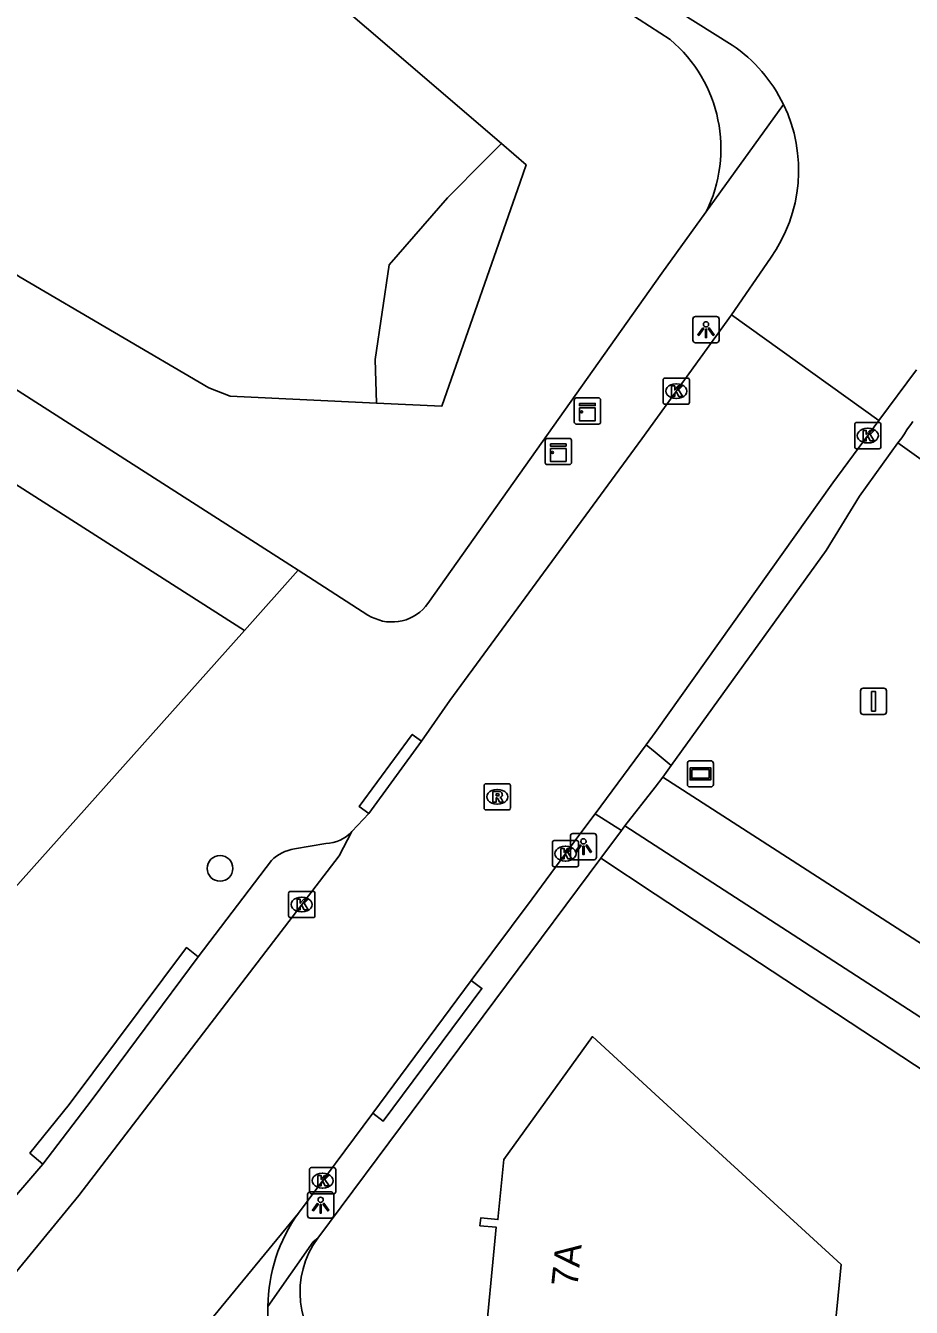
# Model space of a CAD drawing. Extents: x 162398 to 163643, y 386453 to 387397.
# Drawn here: x 162976.02 to 163009.76, y 386684.22 to 386733.04 of the extents above; entities that cross this region are included whole.
import ezdxf

# ---------------------------------------------------------------- set-up
doc = ezdxf.new("R2010")
doc.units = 0
for name, color, linetype in [('IMGEO_Boom', 7, 'Continuous'), ('IMGEO_Groenvoorziening', 7, 'Continuous'), ('IMGEO_Kast', 7, 'Continuous'), ('IMGEO_Kolk', 7, 'Continuous'), ('IMGEO_Lichtpunt', 7, 'Continuous'), ('IMGEO_Pand', 7, 'Continuous'), ('IMGEO_Pand_nummerreeks', 7, 'Continuous'), ('IMGEO_Rijbaan_lokaal_gesloten', 7, 'Continuous'), ('IMGEO_Rijbaan_lokaal_open', 7, 'Continuous'), ('IMGEO_Rioolput', 7, 'Continuous'), ('IMGEO_Verkeersbordpaal', 7, 'Continuous'), ('IMGEO_Verklikker', 7, 'Continuous'), ('IMGEO_Voetpad_gesloten', 7, 'Continuous'), ('IMGEO_Voetpad_open', 7, 'Continuous')]:
    doc.layers.add(name, color=color, linetype=linetype)

msp = doc.modelspace()

# ---------------------------------------------------------------- linework, layer by layer
at = {"layer": 'IMGEO_Boom'}
msp.add_circle((162983.426, 386700.942), 0.489, dxfattribs=at)
at = {"layer": 'IMGEO_Groenvoorziening'}
for points in [[(162983.862, 386737.372), (162994.149, 386728.544)], [(162994.149, 386728.544), (162993.53, 386727.923), (162992.093, 386726.479), (162989.863, 386723.93), (162989.332, 386720.317), (162989.383, 386718.664)], [(162994.149, 386728.544), (162995.085, 386727.741), (162994.853, 386727.076), (162991.88, 386718.546), (162989.383, 386718.664)], [(162989.383, 386718.664), (162983.806, 386718.926), (162982.995, 386719.246), (162975.81, 386723.457), (162974.555, 386724.265)], [(163032.648, 386678.484), (163000, 386699.965), (162997.926, 386701.329)]]:
    msp.add_lwpolyline(points, dxfattribs=at)
at = {"layer": 'IMGEO_Kast'}
for p, q in [((162996.921, 386717.937), (162996.921, 386718.778)), ((162996.921, 386718.778), (162996.921, 386717.937)), ((162996.996, 386718.862), (162997.837, 386718.862)), ((162997.837, 386718.862), (162996.996, 386718.862)), ((162997.921, 386718.787), (162997.921, 386717.946)), ((162997.921, 386717.946), (162997.921, 386718.787)), ((162997.846, 386717.862), (162997.005, 386717.862)), ((162997.005, 386717.862), (162997.846, 386717.862)), ((162995.888, 386717.318), (162996.729, 386717.318)), ((162996.729, 386717.318), (162995.888, 386717.318)), ((162995.813, 386716.393), (162995.813, 386717.234)), ((162995.813, 386717.234), (162995.813, 386716.393)), ((162996.813, 386717.243), (162996.813, 386716.402)), ((162996.813, 386716.402), (162996.813, 386717.243)), ((162996.738, 386716.318), (162995.897, 386716.318)), ((162995.897, 386716.318), (162996.738, 386716.318))]:
    msp.add_line(p, q, dxfattribs=at)
for points in [[(162997.116, 386718.652), (162997.716, 386718.652), (162997.716, 386718.567), (162997.116, 386718.567), (162997.116, 386718.652)], [(162997.116, 386718.477), (162997.716, 386718.477), (162997.716, 386717.988), (162997.116, 386717.988), (162997.116, 386718.477)], [(162996.008, 386717.108), (162996.608, 386717.108), (162996.608, 386717.023), (162996.008, 386717.023), (162996.008, 386717.108)], [(162996.008, 386716.933), (162996.608, 386716.933), (162996.608, 386716.444), (162996.008, 386716.444), (162996.008, 386716.933)]]:
    msp.add_lwpolyline(points, dxfattribs=at)
for centre in [(162997.2, 386718.326), (162996.092, 386716.782)]:
    msp.add_circle(centre, 0.0377, dxfattribs=at)
for centre, start, end in [((162996.999, 386718.784), 92.4484, 184.2845), ((162996.999, 386718.784), 92.4484, 184.2845), ((162997.843, 386718.784), 2.4484, 94.2845), ((162997.843, 386718.784), 2.4484, 94.2845), ((162996.999, 386717.94), 182.4484, 274.2845), ((162996.999, 386717.94), 182.4484, 274.2845), ((162997.843, 386717.94), 272.4484, 4.2845), ((162997.843, 386717.94), 272.4484, 4.2845), ((162995.891, 386717.24), 92.4484, 184.2845), ((162995.891, 386717.24), 92.4484, 184.2845), ((162996.735, 386717.24), 2.4484, 94.2845), ((162996.735, 386717.24), 2.4484, 94.2845), ((162995.891, 386716.396), 182.4484, 274.2845), ((162995.891, 386716.396), 182.4484, 274.2845), ((162996.735, 386716.396), 272.4484, 4.2845), ((162996.735, 386716.396), 272.4484, 4.2845)]:
    msp.add_arc(centre, 0.0779, start, end, dxfattribs=at)
at = {"layer": 'IMGEO_Kolk'}
for p, q in [((163000.303, 386718.692), (163000.303, 386719.544)), ((163000.378, 386719.618), (163001.23, 386719.618)), ((163000.791, 386719.398), (163000.816, 386719.398)), ((163001.304, 386719.544), (163001.304, 386718.692)), ((163000.814, 386718.838), (163000.789, 386718.838)), ((163001.23, 386718.618), (163000.378, 386718.618)), ((163007.599, 386716.998), (163007.599, 386717.85)), ((163007.674, 386717.924), (163008.526, 386717.924)), ((163008.6, 386717.85), (163008.6, 386716.998)), ((163008.087, 386717.704), (163008.112, 386717.704)), ((163008.526, 386716.924), (163007.674, 386716.924)), ((163008.11, 386717.144), (163008.085, 386717.144)), ((162996.084, 386701.077), (162996.084, 386701.929)), ((162996.159, 386702.003), (162997.011, 386702.003)), ((162996.572, 386701.783), (162996.597, 386701.783)), ((162997.085, 386701.929), (162997.085, 386701.077)), ((162996.595, 386701.223), (162996.57, 386701.223)), ((162997.011, 386701.003), (162996.159, 386701.003)), ((162986.039, 386699.14), (162986.039, 386699.992)), ((162986.114, 386700.066), (162986.966, 386700.066)), ((162986.527, 386699.846), (162986.552, 386699.846)), ((162987.04, 386699.992), (162987.04, 386699.14)), ((162986.55, 386699.286), (162986.525, 386699.286)), ((162986.966, 386699.066), (162986.114, 386699.066)), ((162986.907, 386689.549), (162987.759, 386689.549)), ((162986.832, 386688.623), (162986.832, 386689.475)), ((162987.32, 386689.329), (162987.345, 386689.329)), ((162987.833, 386689.475), (162987.833, 386688.623)), ((162987.759, 386688.549), (162986.907, 386688.549)), ((162987.343, 386688.769), (162987.318, 386688.769))]:
    msp.add_line(p, q, dxfattribs=at)
for points in [[(163000.303, 386718.692), (163000.303, 386719.544)], [(163000.378, 386719.618), (163001.23, 386719.618)], [(163000.624, 386719.318), (163000.747, 386719.318), (163000.747, 386719.167), (163000.877, 386719.318), (163001.041, 386719.318), (163000.895, 386719.167), (163001.048, 386718.918), (163000.896, 386718.918), (163000.811, 386719.082), (163000.747, 386719.015), (163000.747, 386718.918), (163000.624, 386718.918), (163000.624, 386719.318)], [(163001.304, 386719.544), (163001.304, 386718.692)], [(163001.23, 386718.618), (163000.378, 386718.618)], [(163007.599, 386716.998), (163007.599, 386717.85)], [(163007.674, 386717.924), (163008.526, 386717.924)], [(163008.6, 386717.85), (163008.6, 386716.998)], [(163007.92, 386717.624), (163008.043, 386717.624), (163008.043, 386717.473), (163008.173, 386717.624), (163008.337, 386717.624), (163008.191, 386717.473), (163008.344, 386717.224), (163008.192, 386717.224), (163008.107, 386717.388), (163008.043, 386717.321), (163008.043, 386717.224), (163007.92, 386717.224), (163007.92, 386717.624)], [(163008.526, 386716.924), (163007.674, 386716.924)], [(162996.084, 386701.077), (162996.084, 386701.929)], [(162996.159, 386702.003), (162997.011, 386702.003)], [(162996.405, 386701.703), (162996.528, 386701.703), (162996.528, 386701.552), (162996.658, 386701.703), (162996.822, 386701.703), (162996.676, 386701.552), (162996.829, 386701.303), (162996.677, 386701.303), (162996.592, 386701.467), (162996.528, 386701.4), (162996.528, 386701.303), (162996.405, 386701.303), (162996.405, 386701.703)], [(162997.085, 386701.929), (162997.085, 386701.077)], [(162997.011, 386701.003), (162996.159, 386701.003)], [(162986.039, 386699.14), (162986.039, 386699.992)], [(162986.114, 386700.066), (162986.966, 386700.066)], [(162986.36, 386699.766), (162986.483, 386699.766), (162986.483, 386699.615), (162986.613, 386699.766), (162986.777, 386699.766), (162986.631, 386699.615), (162986.784, 386699.366), (162986.632, 386699.366), (162986.547, 386699.53), (162986.483, 386699.463), (162986.483, 386699.366), (162986.36, 386699.366), (162986.36, 386699.766)], [(162987.04, 386699.992), (162987.04, 386699.14)], [(162986.966, 386699.066), (162986.114, 386699.066)], [(162986.907, 386689.549), (162987.759, 386689.549)], [(162986.832, 386688.623), (162986.832, 386689.475)], [(162987.153, 386689.249), (162987.276, 386689.249), (162987.276, 386689.098), (162987.406, 386689.249), (162987.57, 386689.249), (162987.424, 386689.098), (162987.577, 386688.849), (162987.425, 386688.849), (162987.34, 386689.013), (162987.276, 386688.946), (162987.276, 386688.849), (162987.153, 386688.849), (162987.153, 386689.249)], [(162987.833, 386689.475), (162987.833, 386688.623)], [(162987.759, 386688.549), (162986.907, 386688.549)]]:
    msp.add_lwpolyline(points, dxfattribs=at)
for centre, start, end in [((163000.38, 386719.542), 91.552, 178.448), ((163000.38, 386719.542), 91.552, 178.448), ((163001.228, 386719.542), 1.552, 88.448), ((163001.228, 386719.542), 1.552, 88.448), ((163000.38, 386718.694), 181.552, 268.448), ((163000.38, 386718.694), 181.552, 268.448), ((163001.228, 386718.694), 271.552, 358.448), ((163001.228, 386718.694), 271.552, 358.448), ((163007.676, 386717.848), 91.552, 178.448), ((163007.676, 386717.848), 91.552, 178.448), ((163008.524, 386717.848), 1.552, 88.448), ((163008.524, 386717.848), 1.552, 88.448), ((163007.676, 386717), 181.552, 268.448), ((163007.676, 386717), 181.552, 268.448), ((163008.524, 386717), 271.552, 358.448), ((163008.524, 386717), 271.552, 358.448), ((162996.161, 386701.927), 91.552, 178.448), ((162996.161, 386701.927), 91.552, 178.448), ((162997.009, 386701.927), 1.552, 88.448), ((162997.009, 386701.927), 1.552, 88.448), ((162996.161, 386701.079), 181.552, 268.448), ((162996.161, 386701.079), 181.552, 268.448), ((162997.009, 386701.079), 271.552, 358.448), ((162997.009, 386701.079), 271.552, 358.448), ((162986.116, 386699.99), 91.552, 178.448), ((162986.116, 386699.99), 91.552, 178.448), ((162986.964, 386699.99), 1.552, 88.448), ((162986.964, 386699.99), 1.552, 88.448), ((162986.116, 386699.142), 181.552, 268.448), ((162986.116, 386699.142), 181.552, 268.448), ((162986.964, 386699.142), 271.552, 358.448), ((162986.964, 386699.142), 271.552, 358.448), ((162986.909, 386689.473), 91.552, 178.448), ((162986.909, 386689.473), 91.552, 178.448), ((162987.757, 386689.473), 1.552, 88.448), ((162987.757, 386689.473), 1.552, 88.448), ((162986.909, 386688.625), 181.552, 268.448), ((162986.909, 386688.625), 181.552, 268.448), ((162987.757, 386688.625), 271.552, 358.448), ((162987.757, 386688.625), 271.552, 358.448)]:
    msp.add_arc(centre, 0.0765, start, end, dxfattribs=at)
for centre, major_axis, ratio, start_param, end_param in [((163000.79, 386719.118), (-0.387, 0.002), 0.722429, 4.712389, 7.853982), ((163000.815, 386719.118), (-0.39, 0.002), 0.717154, 1.570796, 4.712389), ((163008.086, 386717.424), (-0.387, 0.002), 0.722429, 4.712389, 7.853982), ((163008.111, 386717.424), (-0.39, 0.002), 0.717154, 1.570796, 4.712389), ((162996.571, 386701.503), (-0.387, 0.002), 0.722429, 4.712389, 7.853982), ((162996.596, 386701.503), (-0.39, 0.002), 0.717154, 1.570796, 4.712389), ((162986.526, 386699.566), (-0.387, 0.002), 0.722429, 4.712389, 7.853982), ((162986.551, 386699.566), (-0.39, 0.002), 0.717154, 1.570796, 4.712389), ((162987.319, 386689.049), (-0.387, 0.002), 0.722429, 4.712389, 7.853982), ((162987.344, 386689.049), (-0.39, 0.002), 0.717154, 1.570796, 4.712389)]:
    msp.add_ellipse(centre, major_axis=major_axis, ratio=ratio, start_param=start_param, end_param=end_param, dxfattribs=at)
at = {"layer": 'IMGEO_Lichtpunt'}
for p, q in [((163001.438, 386721.865), (163001.438, 386721.058)), ((163001.438, 386721.865), (163001.438, 386721.058)), ((163002.34, 386721.96), (163001.532, 386721.96)), ((163002.34, 386721.96), (163001.532, 386721.96)), ((163002.434, 386721.058), (163002.434, 386721.865)), ((163002.434, 386721.058), (163002.434, 386721.865)), ((163001.532, 386720.964), (163002.34, 386720.964)), ((163001.532, 386720.964), (163002.34, 386720.964)), ((162997.672, 386702.269), (162996.864, 386702.269)), ((162997.672, 386702.269), (162996.864, 386702.269)), ((162996.77, 386702.174), (162996.77, 386701.367)), ((162996.77, 386702.174), (162996.77, 386701.367)), ((162997.766, 386701.367), (162997.766, 386702.174)), ((162997.766, 386701.367), (162997.766, 386702.174)), ((162996.864, 386701.273), (162997.672, 386701.273)), ((162996.864, 386701.273), (162997.672, 386701.273)), ((162986.759, 386688.523), (162986.759, 386687.716)), ((162986.759, 386688.523), (162986.759, 386687.716)), ((162987.661, 386688.618), (162986.853, 386688.618)), ((162987.661, 386688.618), (162986.853, 386688.618)), ((162987.755, 386687.716), (162987.755, 386688.523)), ((162987.755, 386687.716), (162987.755, 386688.523)), ((162986.853, 386687.622), (162987.661, 386687.622)), ((162986.853, 386687.622), (162987.661, 386687.622))]:
    msp.add_line(p, q, dxfattribs=at)
for points in [[(163001.812, 386721.529), (163001.851, 386721.501), (163001.663, 386721.239), (163001.625, 386721.266), (163001.812, 386721.529)], [(163001.914, 386721.481), (163001.961, 386721.481), (163001.961, 386721.159), (163001.914, 386721.159), (163001.914, 386721.481)], [(163002.024, 386721.501), (163002.062, 386721.528), (163002.249, 386721.266), (163002.21, 386721.238), (163002.024, 386721.501)], [(162997.144, 386701.838), (162997.183, 386701.81), (162996.995, 386701.548), (162996.957, 386701.575), (162997.144, 386701.838)], [(162997.246, 386701.79), (162997.293, 386701.79), (162997.293, 386701.468), (162997.246, 386701.468), (162997.246, 386701.79)], [(162997.356, 386701.81), (162997.394, 386701.837), (162997.581, 386701.575), (162997.542, 386701.547), (162997.356, 386701.81)], [(162987.133, 386688.187), (162987.172, 386688.159), (162986.984, 386687.897), (162986.946, 386687.924), (162987.133, 386688.187)], [(162987.235, 386688.139), (162987.282, 386688.139), (162987.282, 386687.817), (162987.235, 386687.817), (162987.235, 386688.139)], [(162987.345, 386688.159), (162987.383, 386688.186), (162987.57, 386687.924), (162987.531, 386687.896), (162987.345, 386688.159)]]:
    msp.add_lwpolyline(points, dxfattribs=at)
for centre in [(163001.937, 386721.663), (162997.269, 386701.972), (162987.258, 386688.321)]:
    msp.add_circle(centre, 0.0994, dxfattribs=at)
for centre, start, end in [((163001.532, 386721.865), 90, 180), ((163001.532, 386721.865), 90, 180), ((163002.34, 386721.865), 0, 90), ((163002.34, 386721.865), 0, 90), ((163001.532, 386721.058), 180, 270), ((163001.532, 386721.058), 180, 270), ((163002.34, 386721.058), 270, 0), ((163002.34, 386721.058), 270, 360), ((162996.864, 386702.174), 90, 180), ((162996.864, 386702.174), 90, 180), ((162997.672, 386702.174), 0, 90), ((162997.672, 386702.174), 0, 90), ((162996.864, 386701.367), 180, 270), ((162996.864, 386701.367), 180, 270), ((162997.672, 386701.367), 270, 0), ((162997.672, 386701.367), 270, 360), ((162986.853, 386688.523), 90, 180), ((162986.853, 386688.523), 90, 180), ((162987.661, 386688.523), 0, 90), ((162987.661, 386688.523), 0, 90), ((162986.853, 386687.716), 180, 270), ((162986.853, 386687.716), 180, 270), ((162987.661, 386687.716), 270, 0), ((162987.661, 386687.716), 270, 360)]:
    msp.add_arc(centre, 0.0946, start, end, dxfattribs=at)
at = {"layer": 'IMGEO_Pand'}
msp.add_lwpolyline([(163007.08, 386685.858), (163000, 386692.347), (162997.612, 386694.535), (162994.231, 386689.857), (162994.01, 386687.569), (162993.355, 386687.632), (162993.326, 386687.333), (162993.95, 386687.273), (162993.476, 386682.358), (162998.156, 386681.906), (162997.831, 386678.539), (163000, 386678.33), (163003.76, 386677.967), (163004.05, 386680.979), (163006.586, 386680.735), (163006.772, 386682.665), (163006.928, 386684.281), (163007.08, 386685.858)], dxfattribs=at)
at = {"layer": 'IMGEO_Rijbaan_lokaal_gesloten'}
for points in [[(162991.103, 386705.789), (162992.183, 386707.336), (162999.489, 386717.305), (163002.911, 386722.024)], [(163008.524, 386717.994), (163006.763, 386715.625), (163000, 386706.123), (162999.653, 386705.654)], [(162989.091, 386703.032), (162991.103, 386705.789)], [(162997.709, 386703.024), (162999.653, 386705.654)], [(162988.45, 386702.342), (162989.091, 386703.032)], [(162997.709, 386703.024), (162997.096, 386702.195), (162995.314, 386699.785), (162992.997, 386696.669)], [(162944.202, 386650.062), (162971.032, 386679.935), (162978.045, 386688.478), (162987.962, 386701.42), (162988.45, 386702.342)], [(162989.241, 386691.617), (162992.997, 386696.669)], [(162989.241, 386691.617), (162986.414, 386687.815)], [(162986.414, 386687.815), (162976.167, 386675.353)]]:
    msp.add_lwpolyline(points, dxfattribs=at)
at = {"layer": 'IMGEO_Rijbaan_lokaal_open'}
for points in [[(163002.93, 386732.299), (163000.894, 386733.571)], [(163004.392, 386724.184), (163002.911, 386722.024)], [(163002.911, 386722.024), (163008.524, 386717.994)], [(163009.956, 386719.935), (163008.524, 386717.994)]]:
    msp.add_lwpolyline(points, dxfattribs=at)
for centre, radius, start, end in [((162999.698, 386727.524), 5.766, 25.8067, 55.9064), ((162999.703, 386727.529), 5.76, 324.5034, 25.7845), ((162991.461, 386684.188), 6.215, 144.2935, 179.3973), ((162991.472, 386684.193), 6.226, 179.4494, 227.5819)]:
    msp.add_arc(centre, radius, start, end, dxfattribs=at)
at = {"layer": 'IMGEO_Rioolput'}
for p, q in [((162993.558, 386704.168), (162994.41, 386704.168)), ((162993.483, 386703.242), (162993.483, 386704.094)), ((162993.971, 386703.948), (162993.996, 386703.948)), ((162994.484, 386704.094), (162994.484, 386703.242)), ((162994.41, 386703.168), (162993.558, 386703.168)), ((162993.994, 386703.388), (162993.969, 386703.388))]:
    msp.add_line(p, q, dxfattribs=at)
for points in [[(162993.558, 386704.168), (162994.41, 386704.168)], [(162993.483, 386703.242), (162993.483, 386704.094)], [(162994.072, 386703.866), (162993.82, 386703.868), (162993.82, 386703.468)], [(162993.998, 386703.787), (162993.944, 386703.787), (162993.944, 386703.706)], [(162993.944, 386703.706), (162993.996, 386703.706)], [(162994.484, 386704.094), (162994.484, 386703.242)], [(162994.41, 386703.168), (162993.558, 386703.168)], [(162993.82, 386703.468), (162993.944, 386703.468), (162993.944, 386703.63), (162993.955, 386703.63)], [(162994.002, 386703.601), (162994.073, 386703.468), (162994.213, 386703.468), (162994.148, 386703.594)]]:
    msp.add_lwpolyline(points, dxfattribs=at)
for centre, radius, start, end in [((162993.56, 386704.092), 0.0765, 91.552, 178.448), ((162993.56, 386704.092), 0.0765, 91.552, 178.448), ((162994.408, 386704.092), 0.0765, 1.552, 88.448), ((162994.408, 386704.092), 0.0765, 1.552, 88.448), ((162993.98, 386703.895), 0.19, 274.7715, 282.9687), ((162994.004, 386703.691), 0.0964, 77.0061, 93.1865), ((162994.018, 386703.748), 0.0378, 276.6634, 79.6772), ((162994.071, 386703.756), 0.109, 350.3612, 89.416), ((162994.069, 386703.756), 0.112, 277.5842, 350.9817), ((162994.053, 386703.541), 0.108, 29.5134, 73.7905), ((162993.56, 386703.244), 0.0765, 181.552, 268.448), ((162993.56, 386703.244), 0.0765, 181.552, 268.448), ((162993.954, 386703.577), 0.0533, 26.0293, 88.6989), ((162994.408, 386703.244), 0.0765, 271.552, 358.448), ((162994.408, 386703.244), 0.0765, 271.552, 358.448)]:
    msp.add_arc(centre, radius, start, end, dxfattribs=at)
for centre, major_axis, ratio, start_param, end_param in [((162993.97, 386703.668), (-0.387, 0.002), 0.722429, 4.712389, 7.853982), ((162993.995, 386703.668), (-0.39, 0.002), 0.717154, 1.570796, 4.712389)]:
    msp.add_ellipse(centre, major_axis=major_axis, ratio=ratio, start_param=start_param, end_param=end_param, dxfattribs=at)
at = {"layer": 'IMGEO_Verkeersbordpaal'}
for p, q in [((163007.822, 386706.905), (163007.822, 386707.705)), ((163007.822, 386707.705), (163007.822, 386706.905)), ((163007.922, 386707.805), (163008.712, 386707.805)), ((163008.712, 386707.805), (163007.922, 386707.805)), ((163008.812, 386707.705), (163008.812, 386706.905)), ((163008.812, 386706.905), (163008.812, 386707.705)), ((163008.712, 386706.805), (163007.922, 386706.805)), ((163007.922, 386706.805), (163008.712, 386706.805))]:
    msp.add_line(p, q, dxfattribs=at)
msp.add_lwpolyline([(163008.242, 386707.68), (163008.392, 386707.68), (163008.392, 386706.93), (163008.242, 386706.93), (163008.242, 386707.68)], dxfattribs=at)
for centre, start, end in [((163007.922, 386707.705), 90, 180), ((163007.922, 386707.705), 90, 180), ((163008.712, 386707.705), 0, 90), ((163008.712, 386707.705), 360, 90), ((163007.922, 386706.905), 180, 270), ((163007.922, 386706.905), 180, 270), ((163008.712, 386706.905), 270, 0), ((163008.712, 386706.905), 270, 0)]:
    msp.add_arc(centre, 0.1, start, end, dxfattribs=at)
at = {"layer": 'IMGEO_Verklikker'}
for p, q in [((163001.227, 386704.142), (163001.227, 386704.942)), ((163001.227, 386704.942), (163001.227, 386704.142)), ((163001.327, 386705.042), (163002.117, 386705.042)), ((163002.117, 386705.042), (163001.327, 386705.042)), ((163002.217, 386704.942), (163002.217, 386704.142)), ((163002.217, 386704.142), (163002.217, 386704.942)), ((163002.117, 386704.042), (163001.327, 386704.042)), ((163001.327, 386704.042), (163002.117, 386704.042))]:
    msp.add_line(p, q, dxfattribs=at)
for points in [[(163001.328, 386704.774), (163002.116, 386704.774), (163002.116, 386704.31), (163001.328, 386704.31), (163001.328, 386704.774)], [(163001.393, 386704.709), (163001.393, 386704.375), (163002.051, 386704.375), (163002.051, 386704.709), (163001.393, 386704.709)]]:
    msp.add_lwpolyline(points, dxfattribs=at)
for centre, start, end in [((163001.327, 386704.942), 90, 180), ((163001.327, 386704.942), 90, 180), ((163002.117, 386704.942), 0, 90), ((163002.117, 386704.942), 360, 90), ((163001.327, 386704.142), 180, 270), ((163001.327, 386704.142), 180, 270), ((163002.117, 386704.142), 270, 0), ((163002.117, 386704.142), 270, 0)]:
    msp.add_arc(centre, 0.1, start, end, dxfattribs=at)
at = {"layer": 'IMGEO_Voetpad_gesloten'}
for points in [[(163009.247, 386717.145), (163009.391, 386717.345), (163009.491, 386717.493), (163009.592, 386717.641), (163009.76, 386717.886), (163009.813, 386717.964)], [(163012.89, 386714.542), (163009.247, 386717.145)]]:
    msp.add_lwpolyline(points, dxfattribs=at)
at = {"layer": 'IMGEO_Voetpad_open'}
for points in [[(162936.369, 386773.302), (162937.555, 386772.892), (162965.791, 386754.754), (162997.421, 386734.557), (163000.576, 386732.506)], [(162986.397, 386712.298), (162986.082, 386712.5), (162952.63, 386733.915), (162927.211, 386750), (162923.157, 386752.565), (162923.129, 386752.583), (162922.957, 386752.706), (162922.868, 386752.783)], [(162984.352, 386710.007), (162921.76, 386750), (162921.361, 386750.255)], [(163001.933, 386725.929), (163004.889, 386730.034)], [(162986.397, 386712.298), (162989.062, 386710.592), (162989.193, 386710.516), (162989.329, 386710.453), (162989.471, 386710.402), (162989.617, 386710.363), (162989.766, 386710.338), (162989.916, 386710.327), (162990.067, 386710.329), (162990.217, 386710.344), (162990.366, 386710.373), (162990.51, 386710.414), (162990.651, 386710.469), (162990.786, 386710.536), (162990.915, 386710.614), (162991.036, 386710.704), (162991.149, 386710.805), (162991.252, 386710.915), (162991.342, 386711.029), (163000.258, 386723.616), (163001.933, 386725.929)], [(163000.61, 386704.855), (163006.517, 386713.046), (163007.784, 386715.123), (163009.247, 386717.145)], [(162984.352, 386710.007), (162986.397, 386712.298)], [(162969.169, 386692.999), (162984.352, 386710.007)], [(162989.091, 386703.032), (162988.731, 386703.293), (162990.749, 386706.046), (162991.103, 386705.789)], [(162999.653, 386705.654), (163000, 386705.365), (163000.61, 386704.855)], [(163000.61, 386704.855), (163000.29, 386704.411)], [(163000.29, 386704.411), (163000, 386704.04), (162998.844, 386702.561)], [(163000.29, 386704.411), (163035.465, 386681.75)], [(162998.714, 386702.39), (162997.709, 386703.024)], [(162997.926, 386701.329), (162998.714, 386702.39)], [(162998.714, 386702.39), (162998.844, 386702.561)], [(162998.844, 386702.561), (163000, 386701.813), (163032.875, 386680.532), (163032.831, 386680.161)], [(162987.458, 386701.891), (162986.257, 386701.682)], [(162985.384, 386701.246), (162982.593, 386697.572)], [(162987.151, 386686.864), (162997.926, 386701.329)], [(162976.679, 386689.682), (162976.184, 386690.099), (162977.674, 386691.956), (162982.147, 386697.928), (162982.593, 386697.572)], [(162982.593, 386697.572), (162978.562, 386692.137), (162976.679, 386689.682)], [(162992.997, 386696.669), (162993.398, 386696.371), (162989.642, 386691.319), (162989.241, 386691.617)], [(162976.679, 386689.682), (162975.063, 386687.793)], [(162987.151, 386686.864), (162986.974, 386686.723), (162985.246, 386684.253)]]:
    msp.add_lwpolyline(points, dxfattribs=at)
for centre, radius, start, end in [((162997.074, 386728.355), 5.431, 333.4662, 49.8498), ((162987.405, 386703.324), 1.434, 272.1115, 316.7851), ((162986.526, 386700.051), 1.653, 99.3706, 133.707), ((162989.983, 386684.795), 3.508, 143.8445, 228.2397)]:
    msp.add_arc(centre, radius, start, end, dxfattribs=at)

# ---------------------------------------------------------------- texts
at = {"layer": 'IMGEO_Pand_nummerreeks'}
msp.add_text('7A', height=1, rotation=84.2534, dxfattribs=at).set_placement((162997.037, 386684.978))

doc.saveas('drawing.dxf')
